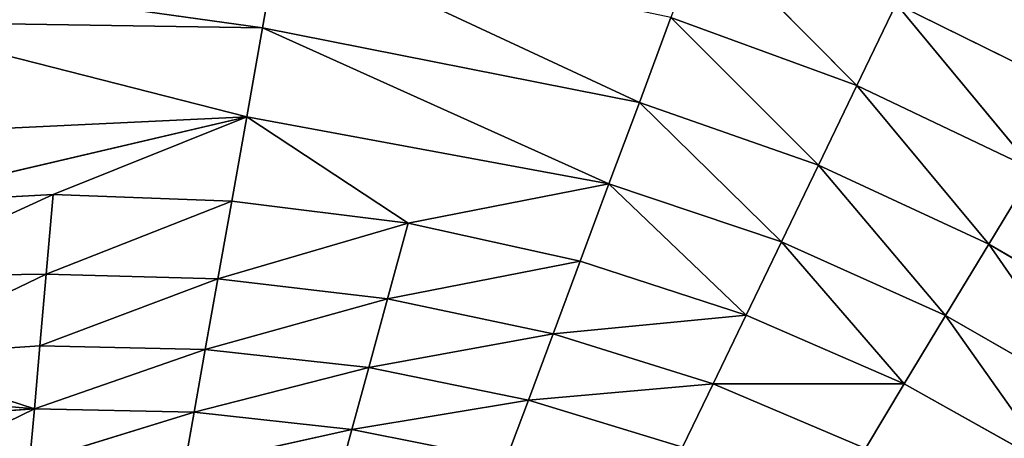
# Model space of a CAD drawing. Extents: x 0 to 500, y 0 to 420.
# Tile 258 of 266: x 463.18 to 467.4, y 320.22 to 322.01. Entities that reach past the tile are written whole.
import ezdxf

# ---------------------------------------------------------------- set-up
doc = ezdxf.new("R2010")
doc.units = 0
doc.header["$LTSCALE"] = 25.4
doc.layers.get('0').update_dxf_attribs({"linetype": 'CONTINUOUS'})

# ---------------------------------------------------------------- blocks, each defined once
blk = doc.blocks.new('5902539864175_-_S_STL')
at = {"color": 0}
for p, q in [((466.7675, 102.6207, 98.2705), (466.1095, 102.7509, 97.6079)), ((466.7675, 102.6207, 98.2705), (466.1095, 102.7509, 97.6079)), ((466.936, 102.7626, 97.9211), (466.7675, 102.6207, 98.2705)), ((466.936, 102.7626, 97.9211), (466.7675, 102.6207, 98.2705)), ((467.7209, 102.7735, 98.3078), (466.936, 102.7626, 97.9211)), ((467.7209, 102.7735, 98.3078), (466.936, 102.7626, 97.9211)), ((467.5247, 102.6382, 98.6323), (466.936, 102.7626, 97.9211)), ((467.5247, 102.6382, 98.6323), (466.936, 102.7626, 97.9211)), ((467.5247, 102.6382, 98.6323), (466.7675, 102.6207, 98.2705)), ((467.5247, 102.6382, 98.6323), (466.7675, 102.6207, 98.2705)), ((467.3328, 102.4711, 98.9497), (467.5247, 102.6382, 98.6323)), ((467.3328, 102.4711, 98.9497), (467.5247, 102.6382, 98.6323)), ((465.8354, 102.417, 98.3429), (465.9708, 102.6016, 97.98)), ((465.8354, 102.417, 98.3429), (465.9708, 102.6016, 97.98)), ((466.7675, 102.6207, 98.2705), (465.9708, 102.6016, 97.98)), ((466.7675, 102.6207, 98.2705), (465.9708, 102.6016, 97.98)), ((466.6028, 102.4453, 98.6118), (465.9708, 102.6016, 97.98)), ((466.6028, 102.4453, 98.6118), (465.9708, 102.6016, 97.98)), ((466.7675, 102.6207, 98.2705), (466.6028, 102.4453, 98.6118)), ((466.7675, 102.6207, 98.2705), (466.6028, 102.4453, 98.6118)), ((467.3328, 102.4711, 98.9497), (466.7675, 102.6207, 98.2705)), ((467.3328, 102.4711, 98.9497), (466.7675, 102.6207, 98.2705)), ((464.2213, 102.3539, 98.0234), (464.2923, 102.559, 97.6244)), ((464.2213, 102.3539, 98.0234), (464.2923, 102.559, 97.6244)), ((465.8354, 102.417, 98.3429), (464.2923, 102.559, 97.6244)), ((465.8354, 102.417, 98.3429), (464.2923, 102.559, 97.6244)), ((467.3328, 102.4711, 98.9497), (466.6028, 102.4453, 98.6118)), ((467.3328, 102.4711, 98.9497), (466.6028, 102.4453, 98.6118)), ((467.1473, 102.2729, 99.2564), (467.3328, 102.4711, 98.9497)), ((467.1473, 102.2729, 99.2564), (467.3328, 102.4711, 98.9497)), ((468.0178, 102.4944, 99.353), (467.3328, 102.4711, 98.9497)), ((468.0178, 102.4944, 99.353), (467.3328, 102.4711, 98.9497)), ((467.8076, 102.3051, 99.6351), (467.3328, 102.4711, 98.9497)), ((467.8076, 102.3051, 99.6351), (467.3328, 102.4711, 98.9497)), ((465.8354, 102.417, 98.3429), (464.2213, 102.3539, 98.0234)), ((465.8354, 102.417, 98.3429), (464.2213, 102.3539, 98.0234)), ((465.7052, 102.1981, 98.6923), (465.8354, 102.417, 98.3429)), ((465.7052, 102.1981, 98.6923), (465.8354, 102.417, 98.3429)), ((466.6028, 102.4453, 98.6118), (465.8354, 102.417, 98.3429)), ((466.6028, 102.4453, 98.6118), (465.8354, 102.417, 98.3429)), ((466.4441, 102.2372, 98.9409), (465.8354, 102.417, 98.3429)), ((466.4441, 102.2372, 98.9409), (465.8354, 102.417, 98.3429)), ((466.6028, 102.4453, 98.6118), (466.4441, 102.2372, 98.9409)), ((466.6028, 102.4453, 98.6118), (466.4441, 102.2372, 98.9409)), ((467.1473, 102.2729, 99.2564), (466.6028, 102.4453, 98.6118)), ((467.1473, 102.2729, 99.2564), (466.6028, 102.4453, 98.6118)), ((462.558, 102.401, 97.7913), (464.2213, 102.3539, 98.0234)), ((462.558, 102.401, 97.7913), (464.2213, 102.3539, 98.0234)), ((462.558, 102.2833, 97.9977), (464.2213, 102.3539, 98.0234)), ((462.558, 102.2833, 97.9977), (464.2213, 102.3539, 98.0234)), ((464.1533, 102.1106, 98.4055), (464.2213, 102.3539, 98.0234)), ((464.1533, 102.1106, 98.4055), (464.2213, 102.3539, 98.0234)), ((465.7052, 102.1981, 98.6923), (464.2213, 102.3539, 98.0234)), ((465.7052, 102.1981, 98.6923), (464.2213, 102.3539, 98.0234)), ((467.8076, 102.3051, 99.6351), (467.1473, 102.2729, 99.2564)), ((467.8076, 102.3051, 99.6351), (467.1473, 102.2729, 99.2564)), ((462.558, 102.2833, 97.9977), (464.1533, 102.1106, 98.4055)), ((462.558, 102.2833, 97.9977), (464.1533, 102.1106, 98.4055)), ((467.1473, 102.2729, 99.2564), (466.4441, 102.2372, 98.9409)), ((467.1473, 102.2729, 99.2564), (466.4441, 102.2372, 98.9409)), ((466.9703, 102.0452, 99.5492), (467.1473, 102.2729, 99.2564)), ((466.9703, 102.0452, 99.5492), (467.1473, 102.2729, 99.2564)), ((467.6065, 102.0875, 99.9052), (467.1473, 102.2729, 99.2564)), ((467.6065, 102.0875, 99.9052), (467.1473, 102.2729, 99.2564)), ((466.4441, 102.2372, 98.9409), (465.7052, 102.1981, 98.6923)), ((466.4441, 102.2372, 98.9409), (465.7052, 102.1981, 98.6923)), ((466.4441, 102.2372, 98.9409), (466.2929, 101.9982, 99.2543)), ((466.4441, 102.2372, 98.9409), (466.2929, 101.9982, 99.2543)), ((466.9703, 102.0452, 99.5492), (466.4441, 102.2372, 98.9409)), ((466.9703, 102.0452, 99.5492), (466.4441, 102.2372, 98.9409)), ((465.7052, 102.1981, 98.6923), (464.1533, 102.1106, 98.4055)), ((465.7052, 102.1981, 98.6923), (464.1533, 102.1106, 98.4055)), ((465.7052, 102.1981, 98.6923), (464.8443, 101.891, 98.8609)), ((465.7052, 102.1981, 98.6923), (464.8443, 101.891, 98.8609)), ((465.5816, 101.9467, 99.0238), (465.7052, 102.1981, 98.6923)), ((465.5816, 101.9467, 99.0238), (465.7052, 102.1981, 98.6923)), ((466.2929, 101.9982, 99.2543), (465.7052, 102.1981, 98.6923)), ((466.2929, 101.9982, 99.2543), (465.7052, 102.1981, 98.6923)), ((464.1533, 102.1106, 98.4055), (462.558, 101.7025, 98.7786)), ((464.1533, 102.1106, 98.4055), (462.558, 101.7025, 98.7786)), ((464.1533, 102.1106, 98.4055), (462.558, 101.952, 98.4813)), ((464.1533, 102.1106, 98.4055), (462.558, 101.952, 98.4813)), ((464.1533, 102.1106, 98.4055), (463.3243, 101.7685, 98.7383)), ((464.1533, 102.1106, 98.4055), (463.3243, 101.7685, 98.7383)), ((464.0892, 101.8315, 98.7657), (464.1533, 102.1106, 98.4055)), ((464.0892, 101.8315, 98.7657), (464.1533, 102.1106, 98.4055)), ((464.8443, 101.891, 98.8609), (464.1533, 102.1106, 98.4055)), ((464.8443, 101.891, 98.8609), (464.1533, 102.1106, 98.4055)), ((467.6065, 102.0875, 99.9052), (466.9703, 102.0452, 99.5492)), ((467.6065, 102.0875, 99.9052), (466.9703, 102.0452, 99.5492)), ((466.1509, 101.7306, 99.5484), (466.9703, 102.0452, 99.5492)), ((466.1509, 101.7306, 99.5484), (466.9703, 102.0452, 99.5492)), ((466.9703, 102.0452, 99.5492), (466.2929, 101.9982, 99.2543)), ((466.9703, 102.0452, 99.5492), (466.2929, 101.9982, 99.2543)), ((466.8035, 101.7901, 99.8251), (466.9703, 102.0452, 99.5492)), ((466.8035, 101.7901, 99.8251), (466.9703, 102.0452, 99.5492)), ((466.2929, 101.9982, 99.2543), (465.466, 101.6655, 99.3338)), ((466.2929, 101.9982, 99.2543), (465.466, 101.6655, 99.3338)), ((466.2929, 101.9982, 99.2543), (465.5816, 101.9467, 99.0238)), ((466.2929, 101.9982, 99.2543), (465.5816, 101.9467, 99.0238)), ((466.1509, 101.7306, 99.5484), (466.2929, 101.9982, 99.2543)), ((466.1509, 101.7306, 99.5484), (466.2929, 101.9982, 99.2543)), ((464.7563, 101.5951, 99.184), (465.5816, 101.9467, 99.0238)), ((464.7563, 101.5951, 99.184), (465.5816, 101.9467, 99.0238)), ((465.5816, 101.9467, 99.0238), (464.8443, 101.891, 98.8609)), ((465.5816, 101.9467, 99.0238), (464.8443, 101.891, 98.8609)), ((465.466, 101.6655, 99.3338), (465.5816, 101.9467, 99.0238)), ((465.466, 101.6655, 99.3338), (465.5816, 101.9467, 99.0238)), ((464.8443, 101.891, 98.8609), (464.0298, 101.5198, 99.0992)), ((464.8443, 101.891, 98.8609), (464.0298, 101.5198, 99.0992)), ((464.8443, 101.891, 98.8609), (464.0892, 101.8315, 98.7657)), ((464.8443, 101.891, 98.8609), (464.0892, 101.8315, 98.7657)), ((464.7563, 101.5951, 99.184), (464.8443, 101.891, 98.8609)), ((464.7563, 101.5951, 99.184), (464.8443, 101.891, 98.8609)), ((463.2943, 101.4403, 99.0792), (464.0892, 101.8315, 98.7657)), ((463.2943, 101.4403, 99.0792), (464.0892, 101.8315, 98.7657)), ((463.3243, 101.7685, 98.7383), (464.0892, 101.8315, 98.7657)), ((463.3243, 101.7685, 98.7383), (464.0892, 101.8315, 98.7657)), ((464.0298, 101.5198, 99.0992), (464.0892, 101.8315, 98.7657)), ((464.0298, 101.5198, 99.0992), (464.0892, 101.8315, 98.7657)), ((466.8035, 101.7901, 99.8251), (466.1509, 101.7306, 99.5484)), ((466.8035, 101.7901, 99.8251), (466.1509, 101.7306, 99.5484)), ((463.3243, 101.7685, 98.7383), (462.558, 101.3958, 99.0883)), ((463.3243, 101.7685, 98.7383), (462.558, 101.3958, 99.0883)), ((463.3243, 101.7685, 98.7383), (462.558, 101.7025, 98.7786)), ((463.3243, 101.7685, 98.7383), (462.558, 101.7025, 98.7786)), ((463.3243, 101.7685, 98.7383), (463.2943, 101.4403, 99.0792)), ((463.3243, 101.7685, 98.7383), (463.2943, 101.4403, 99.0792)), ((465.3598, 101.3578, 99.6188), (466.1509, 101.7306, 99.5484)), ((465.3598, 101.3578, 99.6188), (466.1509, 101.7306, 99.5484)), ((466.1509, 101.7306, 99.5484), (465.466, 101.6655, 99.3338)), ((466.1509, 101.7306, 99.5484), (465.466, 101.6655, 99.3338)), ((466.0198, 101.4375, 99.8203), (466.1509, 101.7306, 99.5484)), ((466.0198, 101.4375, 99.8203), (466.1509, 101.7306, 99.5484)), ((465.466, 101.6655, 99.3338), (464.6759, 101.2717, 99.4792)), ((465.466, 101.6655, 99.3338), (464.6759, 101.2717, 99.4792)), ((465.466, 101.6655, 99.3338), (464.7563, 101.5951, 99.184)), ((465.466, 101.6655, 99.3338), (464.7563, 101.5951, 99.184)), ((465.3598, 101.3578, 99.6188), (465.466, 101.6655, 99.3338)), ((465.3598, 101.3578, 99.6188), (465.466, 101.6655, 99.3338)), ((463.9759, 101.1798, 99.4018), (464.7563, 101.5951, 99.184)), ((463.9759, 101.1798, 99.4018), (464.7563, 101.5951, 99.184)), ((464.0298, 101.5198, 99.0992), (464.7563, 101.5951, 99.184)), ((464.0298, 101.5198, 99.0992), (464.7563, 101.5951, 99.184)), ((464.6759, 101.2717, 99.4792), (464.7563, 101.5951, 99.184)), ((464.6759, 101.2717, 99.4792), (464.7563, 101.5951, 99.184)), ((463.2673, 101.0827, 99.3863), (464.0298, 101.5198, 99.0992)), ((463.2673, 101.0827, 99.3863), (464.0298, 101.5198, 99.0992)), ((464.0298, 101.5198, 99.0992), (463.2943, 101.4403, 99.0792)), ((464.0298, 101.5198, 99.0992), (463.2943, 101.4403, 99.0792)), ((463.9759, 101.1798, 99.4018), (464.0298, 101.5198, 99.0992)), ((463.9759, 101.1798, 99.4018), (464.0298, 101.5198, 99.0992)), ((463.2943, 101.4403, 99.0792), (462.558, 100.981, 99.4325)), ((463.2943, 101.4403, 99.0792), (462.558, 100.981, 99.4325)), ((463.2943, 101.4403, 99.0792), (462.558, 101.3958, 99.0883)), ((463.2943, 101.4403, 99.0792), (462.558, 101.3958, 99.0883)), ((463.2943, 101.4403, 99.0792), (463.2673, 101.0827, 99.3863)), ((463.2943, 101.4403, 99.0792), (463.2673, 101.0827, 99.3863)), ((465.3598, 101.3578, 99.6188), (466.0198, 101.4375, 99.8203)), ((465.3598, 101.3578, 99.6188), (466.0198, 101.4375, 99.8203)), ((465.3598, 101.3578, 99.6188), (464.6039, 100.9252, 99.7436)), ((465.3598, 101.3578, 99.6188), (464.6039, 100.9252, 99.7436)), ((464.6759, 101.2717, 99.4792), (465.3598, 101.3578, 99.6188)), ((464.6759, 101.2717, 99.4792), (465.3598, 101.3578, 99.6188)), ((465.3598, 101.3578, 99.6188), (465.2639, 101.0275, 99.8759)), ((465.3598, 101.3578, 99.6188), (465.2639, 101.0275, 99.8759)), ((464.6759, 101.2717, 99.4792), (463.9281, 100.8162, 99.6704)), ((464.6759, 101.2717, 99.4792), (463.9281, 100.8162, 99.6704)), ((463.9759, 101.1798, 99.4018), (464.6759, 101.2717, 99.4792)), ((463.9759, 101.1798, 99.4018), (464.6759, 101.2717, 99.4792)), ((464.6759, 101.2717, 99.4792), (464.6039, 100.9252, 99.7436)), ((464.6759, 101.2717, 99.4792), (464.6039, 100.9252, 99.7436)), ((463.9759, 101.1798, 99.4018), (463.2436, 100.7011, 99.6562)), ((463.9759, 101.1798, 99.4018), (463.2436, 100.7011, 99.6562)), ((463.2673, 101.0827, 99.3863), (463.9759, 101.1798, 99.4018)), ((463.2673, 101.0827, 99.3863), (463.9759, 101.1798, 99.4018)), ((463.9759, 101.1798, 99.4018), (463.9281, 100.8162, 99.6704)), ((463.9759, 101.1798, 99.4018), (463.9281, 100.8162, 99.6704)), ((463.2673, 101.0827, 99.3863), (462.558, 100.981, 99.4325)), ((463.2673, 101.0827, 99.3863), (462.558, 100.981, 99.4325)), ((463.2673, 101.0827, 99.3863), (463.2436, 100.7011, 99.6562)), ((463.2673, 101.0827, 99.3863), (463.2436, 100.7011, 99.6562)), ((465.2639, 101.0275, 99.8759), (464.6039, 100.9252, 99.7436)), ((465.2639, 101.0275, 99.8759), (464.6039, 100.9252, 99.7436)), ((463.2436, 100.7011, 99.6562), (462.558, 100.981, 99.4325)), ((463.2436, 100.7011, 99.6562), (462.558, 100.981, 99.4325)), ((463.8867, 100.4341, 99.9028), (464.6039, 100.9252, 99.7436)), ((463.8867, 100.4341, 99.9028), (464.6039, 100.9252, 99.7436)), ((464.6039, 100.9252, 99.7436), (463.9281, 100.8162, 99.6704)), ((464.6039, 100.9252, 99.7436), (463.9281, 100.8162, 99.6704)), ((464.5409, 100.5603, 99.9749), (464.6039, 100.9252, 99.7436)), ((464.5409, 100.5603, 99.9749), (464.6039, 100.9252, 99.7436)), ((463.2233, 100.3011, 99.8867), (463.9281, 100.8162, 99.6704)), ((463.2233, 100.3011, 99.8867), (463.9281, 100.8162, 99.6704)), ((463.9281, 100.8162, 99.6704), (463.2436, 100.7011, 99.6562)), ((463.9281, 100.8162, 99.6704), (463.2436, 100.7011, 99.6562)), ((463.8867, 100.4341, 99.9028), (463.9281, 100.8162, 99.6704)), ((463.8867, 100.4341, 99.9028), (463.9281, 100.8162, 99.6704)), ((463.2436, 100.7011, 99.6562), (462.558, 100.7475, 99.5958)), ((463.2436, 100.7011, 99.6562), (462.558, 100.7475, 99.5958)), ((462.558, 100.5807, 99.7009), (463.2436, 100.7011, 99.6562)), ((462.558, 100.0248, 99.99), (463.2436, 100.7011, 99.6562)), ((462.558, 100.5807, 99.7009), (463.2436, 100.7011, 99.6562)), ((462.558, 100.0248, 99.99), (463.2436, 100.7011, 99.6562)), ((463.2233, 100.3011, 99.8867), (463.2436, 100.7011, 99.6562)), ((463.2233, 100.3011, 99.8867), (463.2436, 100.7011, 99.6562))]:
    blk.add_line(p, q, dxfattribs=at)
mesh = blk.add_polyface(dxfattribs=at)
corners = [(467.7209, 102.7735, 98.3078), (468.1183, 102.9479, 97.6505), (466.936, 102.7626, 97.9211)]
mesh.append_faces([[corners[k] for k in face] for face in [(0, 1, 2)]], dxfattribs={"color": 0})
mesh = blk.add_polyface(dxfattribs=at)
corners = [(466.7675, 102.6207, 98.2705), (466.1095, 102.7509, 97.6079), (465.9708, 102.6016, 97.98)]
mesh.append_faces([[corners[k] for k in face] for face in [(0, 1, 2)]], dxfattribs={"color": 0})
mesh = blk.add_polyface(dxfattribs=at)
corners = [(466.7675, 102.6207, 98.2705), (466.936, 102.7626, 97.9211), (466.1095, 102.7509, 97.6079)]
mesh.append_faces([[corners[k] for k in face] for face in [(0, 1, 2)]], dxfattribs={"color": 0})
mesh = blk.add_polyface(dxfattribs=at)
corners = [(467.5247, 102.6382, 98.6323), (466.936, 102.7626, 97.9211), (466.7675, 102.6207, 98.2705)]
mesh.append_faces([[corners[k] for k in face] for face in [(0, 1, 2)]], dxfattribs={"color": 0})
mesh = blk.add_polyface(dxfattribs=at)
corners = [(467.5247, 102.6382, 98.6323), (467.7209, 102.7735, 98.3078), (466.936, 102.7626, 97.9211)]
mesh.append_faces([[corners[k] for k in face] for face in [(0, 1, 2)]], dxfattribs={"color": 0})
mesh = blk.add_polyface(dxfattribs=at)
corners = [(467.3328, 102.4711, 98.9497), (467.5247, 102.6382, 98.6323), (466.7675, 102.6207, 98.2705)]
mesh.append_faces([[corners[k] for k in face] for face in [(0, 1, 2)]], dxfattribs={"color": 0})
mesh = blk.add_polyface(dxfattribs=at)
corners = [(468.0178, 102.4944, 99.353), (467.5247, 102.6382, 98.6323), (467.3328, 102.4711, 98.9497)]
mesh.append_faces([[corners[k] for k in face] for face in [(0, 1, 2)]], dxfattribs={"color": 0})
mesh = blk.add_polyface(dxfattribs=at)
corners = [(465.8354, 102.417, 98.3429), (465.9708, 102.6016, 97.98), (464.2923, 102.559, 97.6244)]
mesh.append_faces([[corners[k] for k in face] for face in [(0, 1, 2)]], dxfattribs={"color": 0})
mesh = blk.add_polyface(dxfattribs=at)
corners = [(466.6028, 102.4453, 98.6118), (465.9708, 102.6016, 97.98), (465.8354, 102.417, 98.3429)]
mesh.append_faces([[corners[k] for k in face] for face in [(0, 1, 2)]], dxfattribs={"color": 0})
mesh = blk.add_polyface(dxfattribs=at)
corners = [(466.6028, 102.4453, 98.6118), (466.7675, 102.6207, 98.2705), (465.9708, 102.6016, 97.98)]
mesh.append_faces([[corners[k] for k in face] for face in [(0, 1, 2)]], dxfattribs={"color": 0})
mesh = blk.add_polyface(dxfattribs=at)
corners = [(467.3328, 102.4711, 98.9497), (466.7675, 102.6207, 98.2705), (466.6028, 102.4453, 98.6118)]
mesh.append_faces([[corners[k] for k in face] for face in [(0, 1, 2)]], dxfattribs={"color": 0})
mesh = blk.add_polyface(dxfattribs=at)
corners = [(464.2213, 102.3539, 98.0234), (464.2923, 102.559, 97.6244), (462.558, 102.401, 97.7913)]
mesh.append_faces([[corners[k] for k in face] for face in [(0, 1, 2)]], dxfattribs={"color": 0})
mesh = blk.add_polyface(dxfattribs=at)
corners = [(465.8354, 102.417, 98.3429), (464.2923, 102.559, 97.6244), (464.2213, 102.3539, 98.0234)]
mesh.append_faces([[corners[k] for k in face] for face in [(0, 1, 2)]], dxfattribs={"color": 0})
mesh = blk.add_polyface(dxfattribs=at)
corners = [(467.1473, 102.2729, 99.2564), (467.3328, 102.4711, 98.9497), (466.6028, 102.4453, 98.6118)]
mesh.append_faces([[corners[k] for k in face] for face in [(0, 1, 2)]], dxfattribs={"color": 0})
mesh = blk.add_polyface(dxfattribs=at)
corners = [(467.8076, 102.3051, 99.6351), (467.3328, 102.4711, 98.9497), (467.1473, 102.2729, 99.2564)]
mesh.append_faces([[corners[k] for k in face] for face in [(0, 1, 2)]], dxfattribs={"color": 0})
mesh = blk.add_polyface(dxfattribs=at)
corners = [(467.8076, 102.3051, 99.6351), (468.0178, 102.4944, 99.353), (467.3328, 102.4711, 98.9497)]
mesh.append_faces([[corners[k] for k in face] for face in [(0, 1, 2)]], dxfattribs={"color": 0})
mesh = blk.add_polyface(dxfattribs=at)
corners = [(465.7052, 102.1981, 98.6923), (465.8354, 102.417, 98.3429), (464.2213, 102.3539, 98.0234)]
mesh.append_faces([[corners[k] for k in face] for face in [(0, 1, 2)]], dxfattribs={"color": 0})
mesh = blk.add_polyface(dxfattribs=at)
corners = [(466.4441, 102.2372, 98.9409), (465.8354, 102.417, 98.3429), (465.7052, 102.1981, 98.6923)]
mesh.append_faces([[corners[k] for k in face] for face in [(0, 1, 2)]], dxfattribs={"color": 0})
mesh = blk.add_polyface(dxfattribs=at)
corners = [(466.4441, 102.2372, 98.9409), (466.6028, 102.4453, 98.6118), (465.8354, 102.417, 98.3429)]
mesh.append_faces([[corners[k] for k in face] for face in [(0, 1, 2)]], dxfattribs={"color": 0})
mesh = blk.add_polyface(dxfattribs=at)
corners = [(467.1473, 102.2729, 99.2564), (466.6028, 102.4453, 98.6118), (466.4441, 102.2372, 98.9409)]
mesh.append_faces([[corners[k] for k in face] for face in [(0, 1, 2)]], dxfattribs={"color": 0})
mesh = blk.add_polyface(dxfattribs=at)
corners = [(464.2213, 102.3539, 98.0234), (462.558, 102.401, 97.7913), (462.558, 102.2833, 97.9977)]
mesh.append_faces([[corners[k] for k in face] for face in [(0, 1, 2)]], dxfattribs={"color": 0})
mesh = blk.add_polyface(dxfattribs=at)
corners = [(464.1533, 102.1106, 98.4055), (464.2213, 102.3539, 98.0234), (462.558, 102.2833, 97.9977)]
mesh.append_faces([[corners[k] for k in face] for face in [(0, 1, 2)]], dxfattribs={"color": 0})
mesh = blk.add_polyface(dxfattribs=at)
corners = [(465.7052, 102.1981, 98.6923), (464.2213, 102.3539, 98.0234), (464.1533, 102.1106, 98.4055)]
mesh.append_faces([[corners[k] for k in face] for face in [(0, 1, 2)]], dxfattribs={"color": 0})
mesh = blk.add_polyface(dxfattribs=at)
corners = [(467.6065, 102.0875, 99.9052), (467.8076, 102.3051, 99.6351), (467.1473, 102.2729, 99.2564)]
mesh.append_faces([[corners[k] for k in face] for face in [(0, 1, 2)]], dxfattribs={"color": 0})
mesh = blk.add_polyface(dxfattribs=at)
corners = [(462.558, 101.952, 98.4813), (464.1533, 102.1106, 98.4055), (462.558, 102.2833, 97.9977)]
mesh.append_faces([[corners[k] for k in face] for face in [(0, 1, 2)]], dxfattribs={"color": 0})
mesh = blk.add_polyface(dxfattribs=at)
corners = [(466.9703, 102.0452, 99.5492), (467.1473, 102.2729, 99.2564), (466.4441, 102.2372, 98.9409)]
mesh.append_faces([[corners[k] for k in face] for face in [(0, 1, 2)]], dxfattribs={"color": 0})
mesh = blk.add_polyface(dxfattribs=at)
corners = [(467.6065, 102.0875, 99.9052), (467.1473, 102.2729, 99.2564), (466.9703, 102.0452, 99.5492)]
mesh.append_faces([[corners[k] for k in face] for face in [(0, 1, 2)]], dxfattribs={"color": 0})
mesh = blk.add_polyface(dxfattribs=at)
corners = [(466.2929, 101.9982, 99.2543), (466.4441, 102.2372, 98.9409), (465.7052, 102.1981, 98.6923)]
mesh.append_faces([[corners[k] for k in face] for face in [(0, 1, 2)]], dxfattribs={"color": 0})
mesh = blk.add_polyface(dxfattribs=at)
corners = [(466.9703, 102.0452, 99.5492), (466.4441, 102.2372, 98.9409), (466.2929, 101.9982, 99.2543)]
mesh.append_faces([[corners[k] for k in face] for face in [(0, 1, 2)]], dxfattribs={"color": 0})
mesh = blk.add_polyface(dxfattribs=at)
corners = [(464.8443, 101.891, 98.8609), (465.7052, 102.1981, 98.6923), (464.1533, 102.1106, 98.4055)]
mesh.append_faces([[corners[k] for k in face] for face in [(0, 1, 2)]], dxfattribs={"color": 0})
mesh = blk.add_polyface(dxfattribs=at)
corners = [(465.5816, 101.9467, 99.0238), (465.7052, 102.1981, 98.6923), (464.8443, 101.891, 98.8609)]
mesh.append_faces([[corners[k] for k in face] for face in [(0, 1, 2)]], dxfattribs={"color": 0})
mesh = blk.add_polyface(dxfattribs=at)
corners = [(466.2929, 101.9982, 99.2543), (465.7052, 102.1981, 98.6923), (465.5816, 101.9467, 99.0238)]
mesh.append_faces([[corners[k] for k in face] for face in [(0, 1, 2)]], dxfattribs={"color": 0})
mesh = blk.add_polyface(dxfattribs=at)
corners = [(462.558, 101.7025, 98.7786), (463.3243, 101.7685, 98.7383), (464.1533, 102.1106, 98.4055)]
mesh.append_faces([[corners[k] for k in face] for face in [(0, 1, 2)]], dxfattribs={"color": 0})
mesh = blk.add_polyface(dxfattribs=at)
corners = [(462.558, 101.7025, 98.7786), (464.1533, 102.1106, 98.4055), (462.558, 101.952, 98.4813)]
mesh.append_faces([[corners[k] for k in face] for face in [(0, 1, 2)]], dxfattribs={"color": 0})
mesh = blk.add_polyface(dxfattribs=at)
corners = [(464.0892, 101.8315, 98.7657), (464.1533, 102.1106, 98.4055), (463.3243, 101.7685, 98.7383)]
mesh.append_faces([[corners[k] for k in face] for face in [(0, 1, 2)]], dxfattribs={"color": 0})
mesh = blk.add_polyface(dxfattribs=at)
corners = [(464.8443, 101.891, 98.8609), (464.1533, 102.1106, 98.4055), (464.0892, 101.8315, 98.7657)]
mesh.append_faces([[corners[k] for k in face] for face in [(0, 1, 2)]], dxfattribs={"color": 0})
mesh = blk.add_polyface(dxfattribs=at)
corners = [(467.6065, 102.0875, 99.9052), (466.9703, 102.0452, 99.5492), (466.8035, 101.7901, 99.8251)]
mesh.append_faces([[corners[k] for k in face] for face in [(0, 1, 2)]], dxfattribs={"color": 0})
mesh = blk.add_polyface(dxfattribs=at)
corners = [(466.9703, 102.0452, 99.5492), (466.2929, 101.9982, 99.2543), (466.1509, 101.7306, 99.5484)]
mesh.append_faces([[corners[k] for k in face] for face in [(0, 1, 2)]], dxfattribs={"color": 0})
mesh = blk.add_polyface(dxfattribs=at)
corners = [(466.8035, 101.7901, 99.8251), (466.9703, 102.0452, 99.5492), (466.1509, 101.7306, 99.5484)]
mesh.append_faces([[corners[k] for k in face] for face in [(0, 1, 2)]], dxfattribs={"color": 0})
mesh = blk.add_polyface(dxfattribs=at)
corners = [(466.1509, 101.7306, 99.5484), (466.2929, 101.9982, 99.2543), (465.466, 101.6655, 99.3338)]
mesh.append_faces([[corners[k] for k in face] for face in [(0, 1, 2)]], dxfattribs={"color": 0})
mesh = blk.add_polyface(dxfattribs=at)
corners = [(465.466, 101.6655, 99.3338), (466.2929, 101.9982, 99.2543), (465.5816, 101.9467, 99.0238)]
mesh.append_faces([[corners[k] for k in face] for face in [(0, 1, 2)]], dxfattribs={"color": 0})
mesh = blk.add_polyface(dxfattribs=at)
corners = [(464.7563, 101.5951, 99.184), (465.5816, 101.9467, 99.0238), (464.8443, 101.891, 98.8609)]
mesh.append_faces([[corners[k] for k in face] for face in [(0, 1, 2)]], dxfattribs={"color": 0})
mesh = blk.add_polyface(dxfattribs=at)
corners = [(465.466, 101.6655, 99.3338), (465.5816, 101.9467, 99.0238), (464.7563, 101.5951, 99.184)]
mesh.append_faces([[corners[k] for k in face] for face in [(0, 1, 2)]], dxfattribs={"color": 0})
mesh = blk.add_polyface(dxfattribs=at)
corners = [(464.7563, 101.5951, 99.184), (464.8443, 101.891, 98.8609), (464.0298, 101.5198, 99.0992)]
mesh.append_faces([[corners[k] for k in face] for face in [(0, 1, 2)]], dxfattribs={"color": 0})
mesh = blk.add_polyface(dxfattribs=at)
corners = [(464.0298, 101.5198, 99.0992), (464.8443, 101.891, 98.8609), (464.0892, 101.8315, 98.7657)]
mesh.append_faces([[corners[k] for k in face] for face in [(0, 1, 2)]], dxfattribs={"color": 0})
mesh = blk.add_polyface(dxfattribs=at)
corners = [(463.2943, 101.4403, 99.0792), (464.0892, 101.8315, 98.7657), (463.3243, 101.7685, 98.7383)]
mesh.append_faces([[corners[k] for k in face] for face in [(0, 1, 2)]], dxfattribs={"color": 0})
mesh = blk.add_polyface(dxfattribs=at)
corners = [(464.0298, 101.5198, 99.0992), (464.0892, 101.8315, 98.7657), (463.2943, 101.4403, 99.0792)]
mesh.append_faces([[corners[k] for k in face] for face in [(0, 1, 2)]], dxfattribs={"color": 0})
mesh = blk.add_polyface(dxfattribs=at)
corners = [(466.8035, 101.7901, 99.8251), (466.1509, 101.7306, 99.5484), (466.0198, 101.4375, 99.8203)]
mesh.append_faces([[corners[k] for k in face] for face in [(0, 1, 2)]], dxfattribs={"color": 0})
mesh = blk.add_polyface(dxfattribs=at)
corners = [(462.558, 101.3958, 99.0883), (463.2943, 101.4403, 99.0792), (463.3243, 101.7685, 98.7383)]
mesh.append_faces([[corners[k] for k in face] for face in [(0, 1, 2)]], dxfattribs={"color": 0})
mesh = blk.add_polyface(dxfattribs=at)
corners = [(462.558, 101.3958, 99.0883), (463.3243, 101.7685, 98.7383), (462.558, 101.7025, 98.7786)]
mesh.append_faces([[corners[k] for k in face] for face in [(0, 1, 2)]], dxfattribs={"color": 0})
mesh = blk.add_polyface(dxfattribs=at)
corners = [(465.3598, 101.3578, 99.6188), (466.1509, 101.7306, 99.5484), (465.466, 101.6655, 99.3338)]
mesh.append_faces([[corners[k] for k in face] for face in [(0, 1, 2)]], dxfattribs={"color": 0})
mesh = blk.add_polyface(dxfattribs=at)
corners = [(466.0198, 101.4375, 99.8203), (466.1509, 101.7306, 99.5484), (465.3598, 101.3578, 99.6188)]
mesh.append_faces([[corners[k] for k in face] for face in [(0, 1, 2)]], dxfattribs={"color": 0})
mesh = blk.add_polyface(dxfattribs=at)
corners = [(465.3598, 101.3578, 99.6188), (465.466, 101.6655, 99.3338), (464.6759, 101.2717, 99.4792)]
mesh.append_faces([[corners[k] for k in face] for face in [(0, 1, 2)]], dxfattribs={"color": 0})
mesh = blk.add_polyface(dxfattribs=at)
corners = [(465.466, 101.6655, 99.3338), (464.7563, 101.5951, 99.184), (464.6759, 101.2717, 99.4792)]
mesh.append_faces([[corners[k] for k in face] for face in [(0, 1, 2)]], dxfattribs={"color": 0})
mesh = blk.add_polyface(dxfattribs=at)
corners = [(464.7563, 101.5951, 99.184), (464.0298, 101.5198, 99.0992), (463.9759, 101.1798, 99.4018)]
mesh.append_faces([[corners[k] for k in face] for face in [(0, 1, 2)]], dxfattribs={"color": 0})
mesh = blk.add_polyface(dxfattribs=at)
corners = [(464.7563, 101.5951, 99.184), (463.9759, 101.1798, 99.4018), (464.6759, 101.2717, 99.4792)]
mesh.append_faces([[corners[k] for k in face] for face in [(0, 1, 2)]], dxfattribs={"color": 0})
mesh = blk.add_polyface(dxfattribs=at)
corners = [(464.0298, 101.5198, 99.0992), (463.2943, 101.4403, 99.0792), (463.2673, 101.0827, 99.3863)]
mesh.append_faces([[corners[k] for k in face] for face in [(0, 1, 2)]], dxfattribs={"color": 0})
mesh = blk.add_polyface(dxfattribs=at)
corners = [(464.0298, 101.5198, 99.0992), (463.2673, 101.0827, 99.3863), (463.9759, 101.1798, 99.4018)]
mesh.append_faces([[corners[k] for k in face] for face in [(0, 1, 2)]], dxfattribs={"color": 0})
mesh = blk.add_polyface(dxfattribs=at)
corners = [(463.2943, 101.4403, 99.0792), (462.558, 100.981, 99.4325), (463.2673, 101.0827, 99.3863)]
mesh.append_faces([[corners[k] for k in face] for face in [(0, 1, 2)]], dxfattribs={"color": 0})
mesh = blk.add_polyface(dxfattribs=at)
corners = [(463.2943, 101.4403, 99.0792), (462.558, 101.3958, 99.0883), (462.558, 100.981, 99.4325)]
mesh.append_faces([[corners[k] for k in face] for face in [(0, 1, 2)]], dxfattribs={"color": 0})
mesh = blk.add_polyface(dxfattribs=at)
corners = [(466.0198, 101.4375, 99.8203), (465.3598, 101.3578, 99.6188), (465.2639, 101.0275, 99.8759)]
mesh.append_faces([[corners[k] for k in face] for face in [(0, 1, 2)]], dxfattribs={"color": 0})
mesh = blk.add_polyface(dxfattribs=at)
corners = [(465.3598, 101.3578, 99.6188), (464.6039, 100.9252, 99.7436), (465.2639, 101.0275, 99.8759)]
mesh.append_faces([[corners[k] for k in face] for face in [(0, 1, 2)]], dxfattribs={"color": 0})
mesh = blk.add_polyface(dxfattribs=at)
corners = [(465.3598, 101.3578, 99.6188), (464.6759, 101.2717, 99.4792), (464.6039, 100.9252, 99.7436)]
mesh.append_faces([[corners[k] for k in face] for face in [(0, 1, 2)]], dxfattribs={"color": 0})
mesh = blk.add_polyface(dxfattribs=at)
corners = [(464.6759, 101.2717, 99.4792), (463.9281, 100.8162, 99.6704), (464.6039, 100.9252, 99.7436)]
mesh.append_faces([[corners[k] for k in face] for face in [(0, 1, 2)]], dxfattribs={"color": 0})
mesh = blk.add_polyface(dxfattribs=at)
corners = [(464.6759, 101.2717, 99.4792), (463.9759, 101.1798, 99.4018), (463.9281, 100.8162, 99.6704)]
mesh.append_faces([[corners[k] for k in face] for face in [(0, 1, 2)]], dxfattribs={"color": 0})
mesh = blk.add_polyface(dxfattribs=at)
corners = [(463.9759, 101.1798, 99.4018), (463.2436, 100.7011, 99.6562), (463.9281, 100.8162, 99.6704)]
mesh.append_faces([[corners[k] for k in face] for face in [(0, 1, 2)]], dxfattribs={"color": 0})
mesh = blk.add_polyface(dxfattribs=at)
corners = [(463.9759, 101.1798, 99.4018), (463.2673, 101.0827, 99.3863), (463.2436, 100.7011, 99.6562)]
mesh.append_faces([[corners[k] for k in face] for face in [(0, 1, 2)]], dxfattribs={"color": 0})
mesh = blk.add_polyface(dxfattribs=at)
corners = [(463.2673, 101.0827, 99.3863), (462.558, 100.981, 99.4325), (463.2436, 100.7011, 99.6562)]
mesh.append_faces([[corners[k] for k in face] for face in [(0, 1, 2)]], dxfattribs={"color": 0})
mesh = blk.add_polyface(dxfattribs=at)
corners = [(465.2639, 101.0275, 99.8759), (464.6039, 100.9252, 99.7436), (464.5409, 100.5603, 99.9749)]
mesh.append_faces([[corners[k] for k in face] for face in [(0, 1, 2)]], dxfattribs={"color": 0})
mesh = blk.add_polyface(dxfattribs=at)
corners = [(463.2436, 100.7011, 99.6562), (462.558, 100.981, 99.4325), (462.558, 100.7475, 99.5958)]
mesh.append_faces([[corners[k] for k in face] for face in [(0, 1, 2)]], dxfattribs={"color": 0})
mesh = blk.add_polyface(dxfattribs=at)
corners = [(464.6039, 100.9252, 99.7436), (463.9281, 100.8162, 99.6704), (463.8867, 100.4341, 99.9028)]
mesh.append_faces([[corners[k] for k in face] for face in [(0, 1, 2)]], dxfattribs={"color": 0})
mesh = blk.add_polyface(dxfattribs=at)
corners = [(464.6039, 100.9252, 99.7436), (463.8867, 100.4341, 99.9028), (464.5409, 100.5603, 99.9749)]
mesh.append_faces([[corners[k] for k in face] for face in [(0, 1, 2)]], dxfattribs={"color": 0})
mesh = blk.add_polyface(dxfattribs=at)
corners = [(463.9281, 100.8162, 99.6704), (463.2436, 100.7011, 99.6562), (463.2233, 100.3011, 99.8867)]
mesh.append_faces([[corners[k] for k in face] for face in [(0, 1, 2)]], dxfattribs={"color": 0})
mesh = blk.add_polyface(dxfattribs=at)
corners = [(463.9281, 100.8162, 99.6704), (463.2233, 100.3011, 99.8867), (463.8867, 100.4341, 99.9028)]
mesh.append_faces([[corners[k] for k in face] for face in [(0, 1, 2)]], dxfattribs={"color": 0})
mesh = blk.add_polyface(dxfattribs=at)
corners = [(463.2436, 100.7011, 99.6562), (462.558, 100.7475, 99.5958), (462.558, 100.5807, 99.7009)]
mesh.append_faces([[corners[k] for k in face] for face in [(0, 1, 2)]], dxfattribs={"color": 0})
mesh = blk.add_polyface(dxfattribs=at)
corners = [(463.2436, 100.7011, 99.6562), (462.558, 100.5807, 99.7009), (462.558, 100.0248, 99.99)]
mesh.append_faces([[corners[k] for k in face] for face in [(0, 1, 2)]], dxfattribs={"color": 0})
mesh = blk.add_polyface(dxfattribs=at)
corners = [(463.2436, 100.7011, 99.6562), (462.558, 100.0248, 99.99), (463.2233, 100.3011, 99.8867)]
mesh.append_faces([[corners[k] for k in face] for face in [(0, 1, 2)]], dxfattribs={"color": 0})

msp = doc.modelspace()

# ---------------------------------------------------------------- block references
at = {"color": 254, "extrusion": (0, -1, -5.55112e-17)}
msp.add_blockref('5902539864175_-_S_STL', (0, 0, -420), dxfattribs=at)

doc.saveas('drawing.dxf')
